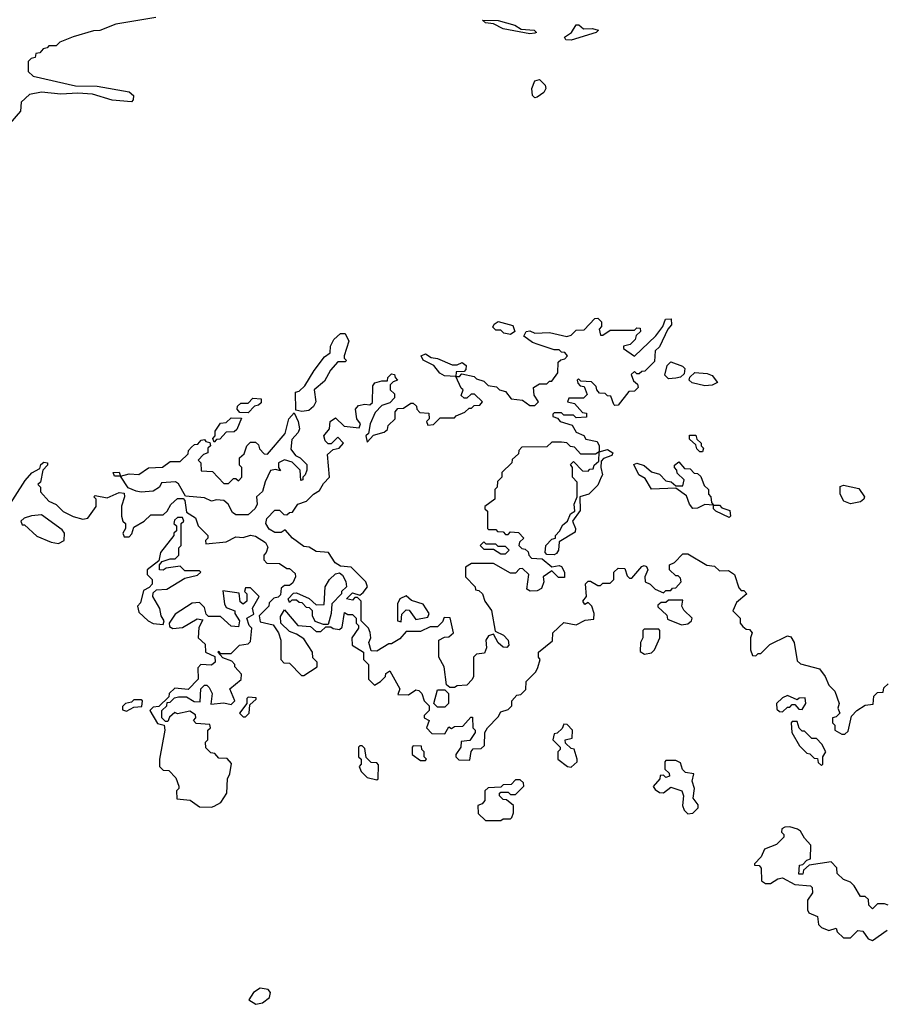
# Model space of a CAD drawing. Extents: x 2210602 to 2357277, y 510288 to 673808.
# Tile 314 of 464: x 2321025 to 2324592, y 605827 to 609878. Entities that reach past the tile are written whole.
import ezdxf

# ---------------------------------------------------------------- set-up
doc = ezdxf.new("R2010")
doc.units = 0

msp = doc.modelspace()

# ---------------------------------------------------------------- linework, layer by layer
at = {"layer": '0CON05XD'}
for points in [[(2321585, 609886.7), (2321420.7, 609859.3), (2321355, 609832.5), (2321328.3, 609831.7), (2321245, 609807.5), (2321190, 609785), (2321175, 609770), (2321145, 609770), (2321138.3, 609761.7), (2321121.7, 609758.3), (2321108.3, 609741.7), (2321091.7, 609738.3), (2321088.3, 609721.7), (2321071.7, 609718.3), (2321060, 609705), (2321060, 609665), (2321080, 609645), (2321255, 609606), (2321343.9, 609603.9), (2321475, 609581.2), (2321493.3, 609565), (2321492.5, 609547.5), (2321485, 609540), (2321405, 609546), (2321325, 609571.2), (2321265, 609575.8), (2321195, 609570.8), (2321115, 609580), (2321065, 609570), (2321031.7, 609538.3), (2321028.3, 609501.7), (2320985, 609450)], [(2323125, 609820), (2323015, 609840), (2322975, 609860), (2322942.5, 609865), (2322930, 609875), (2322995, 609874), (2323062.5, 609855), (2323088.8, 609838.8), (2323142.5, 609835), (2323152.5, 609825), (2323145, 609822), (2323125, 609820)], [(2323295, 609792.9), (2323272.5, 609795), (2323266.7, 609805), (2323295.5, 609824.5), (2323315, 609855.8), (2323325.7, 609855.7), (2323345, 609840), (2323381.2, 609841.2), (2323407.5, 609835), (2323397.5, 609825), (2323295, 609792.9)], [(2323145, 609556.7), (2323135.8, 609565.8), (2323132.5, 609595), (2323145, 609626), (2323165, 609632), (2323187.6, 609607.6), (2323190.8, 609595), (2323181.8, 609578.2), (2323155, 609558.8), (2323145, 609556.7)], [(2322815, 607130), (2322795, 607130), (2322781.7, 607141.7), (2322772.5, 607215), (2322750, 607255), (2322750, 607325), (2322773, 607337), (2322791.7, 607338.3), (2322810, 607355), (2322796.4, 607416.4), (2322771.7, 607418.3), (2322765, 607400), (2322745, 607380), (2322715, 607380), (2322675, 607360), (2322615, 607360), (2322589.3, 607330.7), (2322555, 607310), (2322545, 607310), (2322495, 607280), (2322471.7, 607281.7), (2322462.5, 607315), (2322470, 607335), (2322467, 607357), (2322460, 607375), (2322430, 607405), (2322430, 607485), (2322415, 607500), (2322405, 607500), (2322395, 607490), (2322370, 607495), (2322395, 607520), (2322425, 607510), (2322439.3, 607520.7), (2322456.7, 607545), (2322450, 607565), (2322390, 607625), (2322345, 607630), (2322323.6, 607643.6), (2322296.1, 607686.1), (2322245, 607690), (2322217, 607707), (2322195, 607710), (2322147.5, 607745), (2322118.3, 607778.3), (2322101.7, 607768.3), (2322075, 607767.5), (2322052.3, 607782.3), (2322037.5, 607805), (2322042.5, 607825), (2322075, 607860), (2322095, 607860), (2322111.7, 607841.7), (2322125, 607840), (2322135, 607850), (2322148.3, 607851.7), (2322170, 607885), (2322205, 607897.5), (2322233.9, 607926.1), (2322259.3, 607940.7), (2322275, 607970), (2322300, 607995), (2322291.7, 608088.3), (2322315, 608110), (2322340, 608115), (2322357.5, 608135), (2322335, 608160), (2322307.5, 608132.5), (2322295, 608132.5), (2322282.5, 608145), (2322277.5, 608165), (2322300, 608195), (2322302.5, 608225), (2322325, 608240), (2322360, 608205), (2322421.7, 608198.3), (2322427.5, 608215), (2322413.3, 608235), (2322406.7, 608275), (2322419.3, 608290.7), (2322446.1, 608296.1), (2322466.7, 608293.3), (2322477, 608303), (2322478.3, 608371.7), (2322487, 608383), (2322515, 608392.5), (2322538.3, 608391.7), (2322540, 608405), (2322555, 608420), (2322568.3, 608418.3), (2322570, 608405), (2322580, 608395), (2322561.7, 608388.3), (2322550, 608375), (2322550, 608355), (2322568.3, 608338.3), (2322568.3, 608321.7), (2322548.3, 608301.7), (2322515, 608290), (2322488.3, 608261.7), (2322467.5, 608215), (2322460, 608175), (2322450, 608165), (2322455, 608140), (2322481.7, 608168.3), (2322525, 608180), (2322538.3, 608191.7), (2322541.7, 608208.3), (2322570, 608235), (2322570, 608265), (2322581.7, 608278.3), (2322605, 608280), (2322635, 608300), (2322645, 608300), (2322658.3, 608288.3), (2322660, 608275), (2322671.7, 608261.7), (2322708.3, 608258.3), (2322710, 608235), (2322700, 608225), (2322705, 608210), (2322728.3, 608211.7), (2322755, 608240), (2322815, 608240), (2322821.7, 608248.3), (2322857, 608263), (2322875, 608280), (2322885, 608280), (2322895, 608290), (2322918.3, 608291.7), (2322930, 608305), (2322897, 608337), (2322883, 608337), (2322865, 608320), (2322855, 608320), (2322841.7, 608331.7), (2322850, 608355), (2322841.7, 608361.7), (2322820, 608410), (2322773, 608413), (2322753.6, 608423.6), (2322730, 608455), (2322685, 608477.5), (2322677.5, 608495), (2322695, 608502.5), (2322718.3, 608488.3), (2322745, 608483.3), (2322805, 608457.5), (2322825, 608457.5), (2322846.7, 608466.7), (2322862.5, 608455), (2322861.7, 608438.3), (2322855, 608430), (2322821.7, 608428.3), (2322820, 608410), (2322835, 608410), (2322845, 608420), (2322895, 608410), (2322905, 608400), (2322935, 608390), (2322953, 608373), (2322987, 608367), (2323000, 608355), (2323025, 608347.5), (2323048.3, 608318.3), (2323095, 608312.5), (2323125, 608290), (2323145, 608290), (2323160, 608305), (2323143, 608333), (2323140, 608365), (2323165, 608380), (2323195, 608380), (2323205, 608390), (2323215, 608390), (2323240, 608425), (2323241.7, 608468.3), (2323251.7, 608478.3), (2323268.3, 608481.7), (2323280, 608495), (2323268.3, 608508.3), (2323255, 608510), (2323245, 608520), (2323225, 608520), (2323158.3, 608541.7), (2323135, 608550), (2323100, 608575), (2323110, 608595), (2323125, 608597.5), (2323145, 608587.5), (2323205, 608591.2), (2323276.4, 608573.6), (2323295, 608580), (2323315, 608600), (2323348.3, 608601.7), (2323391.7, 608648.3), (2323405, 608650), (2323420, 608635), (2323420, 608615), (2323410, 608605), (2323415, 608580), (2323425, 608580), (2323455, 608600), (2323555, 608600), (2323565, 608610), (2323578.3, 608608.3), (2323580, 608595), (2323561.7, 608578.3), (2323558.3, 608561.7), (2323538.3, 608541.7), (2323510, 608535), (2323510, 608525), (2323556.1, 608493.9), (2323643, 608577), (2323672.5, 608615), (2323682.5, 608645), (2323707, 608647), (2323708.3, 608621.7), (2323692.5, 608605), (2323658.3, 608531.7), (2323640, 608515), (2323638.3, 608471.7), (2323598.3, 608431.7), (2323585, 608430), (2323575, 608420), (2323565, 608420), (2323555, 608430), (2323541.7, 608418.3), (2323551.7, 608391.7), (2323568.3, 608378.3), (2323570, 608365), (2323555, 608350), (2323531.7, 608348.3), (2323488.3, 608291.7), (2323475, 608290), (2323470, 608295), (2323458.3, 608328.3), (2323445, 608330), (2323435, 608340), (2323411.7, 608341.7), (2323400, 608355), (2323398.3, 608368.3), (2323378.3, 608388.3), (2323335, 608390), (2323325, 608400), (2323320, 608395), (2323321.7, 608381.7), (2323331.7, 608371.7), (2323348.3, 608368.3), (2323360, 608335), (2323345, 608320), (2323285, 608320), (2323280, 608305), (2323308.3, 608298.3), (2323341.7, 608261.7), (2323358.3, 608258.3), (2323358.3, 608241.7), (2323315, 608240), (2323305, 608250), (2323265, 608250), (2323255, 608260), (2323225, 608260), (2323220, 608255), (2323220, 608245), (2323238.3, 608238.3), (2323250, 608225), (2323299.3, 608209.3), (2323315, 608180), (2323346.7, 608166.7), (2323355, 608152.5), (2323401.7, 608141.7), (2323410, 608125), (2323410, 608100), (2323445, 608110), (2323466.1, 608096.1), (2323462.5, 608085), (2323427.5, 608072.5), (2323418.3, 608061.7), (2323416.7, 608035), (2323423.8, 608005), (2323418.8, 607995), (2323405, 607963.3), (2323367.5, 607925), (2323330, 607915), (2323331.7, 607858.3), (2323300, 607815), (2323313.3, 607785), (2323310.7, 607769.3), (2323245, 607730), (2323242, 607695), (2323235, 607681.2), (2323225, 607676), (2323195, 607677.5), (2323187.5, 607685), (2323190, 607715), (2323215, 607740), (2323230, 607745), (2323230, 607755), (2323247, 607773), (2323260, 607800), (2323280, 607815), (2323292.5, 607845), (2323310, 607855), (2323307.5, 607885), (2323320, 607915), (2323320, 607975), (2323300, 607995), (2323300, 608035), (2323291.7, 608048.3), (2323305, 608060), (2323341.7, 608021.7), (2323365, 608020), (2323371.7, 608028.3), (2323385, 608030), (2323390, 608045), (2323408.3, 608061.7), (2323410, 608100), (2323395, 608090), (2323335, 608090), (2323308.3, 608118.3), (2323291.7, 608121.7), (2323277, 608137), (2323255, 608140), (2323215, 608140), (2323195, 608120), (2323091.7, 608118.3), (2323080, 608105), (2323078.3, 608091.7), (2323051.7, 608068.3), (2323050, 608055), (2323010, 608015), (2323010, 607995), (2322991.7, 607978.3), (2322990, 607955), (2322980, 607945), (2322980, 607905), (2322940, 607875), (2322940, 607865), (2322950, 607855), (2322950, 607785), (2322955, 607780), (2322985, 607780), (2322991.7, 607771.7), (2323015, 607770), (2323025, 607760), (2323035, 607760), (2323045, 607770), (2323078.3, 607768.3), (2323100, 607745), (2323081.7, 607728.3), (2323080, 607715), (2323091.7, 607701.7), (2323105, 607700), (2323118.3, 607688.3), (2323120, 607675), (2323131.7, 607661.7), (2323175, 607660), (2323215, 607626.7), (2323245, 607632.5), (2323255, 607627.5), (2323267.5, 607605), (2323267, 607583), (2323243, 607583), (2323215, 607610), (2323180, 607585), (2323182.5, 607565), (2323172, 607538), (2323155, 607528), (2323126.7, 607526.7), (2323112.5, 607535), (2323120, 607595), (2323095, 607620), (2323081.7, 607618.3), (2323065, 607600), (2323045, 607600), (2322975, 607640), (2322885, 607640), (2322860, 607625), (2322860, 607585), (2322900, 607545), (2322901.7, 607531.7), (2322915, 607530), (2322930, 607515), (2322940, 607485), (2322967, 607447), (2322981.7, 607361.7), (2323015.9, 607345.9), (2323036, 607325), (2323038.8, 607305), (2323030, 607295), (2323015, 607296.7), (2322994.2, 607314.2), (2322975, 607350), (2322955, 607343.3), (2322944, 607325), (2322946.7, 607293.3), (2322938.3, 607271.7), (2322905, 607267.5), (2322892.5, 607255), (2322892.5, 607175), (2322887, 607163), (2322865, 607140), (2322825, 607137.5), (2322815, 607130)], [(2323045, 608582.5), (2323018.3, 608588.3), (2323005, 608600), (2322985, 608600), (2322973, 608613), (2322977.5, 608625), (2322995, 608636.2), (2323055, 608620), (2323062.5, 608595), (2323045, 608582.5)], [(2322186.1, 608266.1), (2322161.7, 608271.7), (2322160, 608345), (2322175, 608350), (2322198.3, 608371.7), (2322236.7, 608435), (2322280, 608490), (2322302.5, 608507.5), (2322303.8, 608535), (2322318.3, 608561.7), (2322345, 608586.2), (2322365, 608586.7), (2322380, 608555), (2322360, 608495), (2322360, 608485), (2322370, 608475), (2322365, 608470), (2322335, 608470), (2322304.2, 608435.8), (2322279.5, 608390.5), (2322237.5, 608355), (2322243.8, 608305), (2322233.9, 608286.1), (2322215, 608270), (2322186.1, 608266.1)], [(2323695, 608400), (2323680, 608415), (2323690, 608455), (2323705, 608470), (2323752.5, 608452.5), (2323762.5, 608442.5), (2323759.3, 608420.7), (2323745, 608407.5), (2323725, 608402.5), (2323695, 608400)], [(2323845, 608371.2), (2323793, 608383), (2323780, 608395), (2323783, 608407), (2323803.3, 608426.7), (2323855, 608422.5), (2323875, 608413.8), (2323897.5, 608385), (2323875, 608373.8), (2323845, 608371.2)], [(2321965, 608260), (2321931.7, 608261.7), (2321920, 608275), (2321921.7, 608288.3), (2321935, 608300), (2321965, 608300), (2321985, 608320), (2322018.3, 608318.3), (2322018.3, 608301.7), (2322008.3, 608291.7), (2321991.7, 608288.3), (2321965, 608260)], [(2321965, 607840), (2321915, 607840), (2321900.7, 607850.7), (2321882.5, 607885), (2321865, 607900), (2321835, 607902.5), (2321815, 607896.2), (2321785, 607910), (2321707.5, 607917.5), (2321678.3, 607968.3), (2321666.2, 607976.2), (2321608.3, 607971.7), (2321600, 607955), (2321575, 607937.5), (2321525, 607933.3), (2321505, 607937.5), (2321471.7, 607951.7), (2321440, 608000), (2321415, 608000), (2321410, 608015), (2321435, 608016.7), (2321440, 608000), (2321475, 608008.8), (2321515, 608006.7), (2321555, 608034.3), (2321613, 608037), (2321645, 608060), (2321685, 608060), (2321718.3, 608091.7), (2321720, 608105), (2321731.7, 608118.3), (2321745, 608130), (2321758.3, 608131.7), (2321771.7, 608148.3), (2321785, 608150), (2321791.7, 608141.7), (2321808.3, 608138.3), (2321810, 608125), (2321800, 608115), (2321800, 608095), (2321781.7, 608088.3), (2321760, 608065), (2321770, 608055), (2321771.7, 608021.7), (2321818.3, 608018.3), (2321865, 607970), (2321885, 607970), (2321905, 607990), (2321915, 607990), (2321925, 607980), (2321940, 607995), (2321940, 608035), (2321930, 608045), (2321930, 608075), (2321948.3, 608091.7), (2321960, 608125), (2321975, 608140), (2321995, 608140), (2322008.3, 608128.3), (2322011.7, 608111.7), (2322031.7, 608091.7), (2322045, 608090), (2322117.5, 608175), (2322132.5, 608235), (2322155, 608260), (2322171.2, 608225), (2322176.7, 608195), (2322170.7, 608179.3), (2322145, 608150), (2322140.7, 608110.7), (2322160, 608085), (2322180, 608075), (2322207, 608047), (2322207.5, 608025), (2322200, 608005), (2322190, 607995), (2322190, 607985), (2322181.7, 607981.7), (2322180, 608025), (2322147, 608057), (2322115, 608067.5), (2322090, 608055), (2322090, 608035), (2322098.3, 608021.7), (2322077.5, 608027.5), (2322057, 608023), (2322035, 607976.7), (2322023.8, 607936.2), (2322000, 607915), (2322002.5, 607885), (2321993.8, 607866.2), (2321965, 607840)], [(2321825, 608140), (2321820, 608155), (2321830, 608165), (2321830, 608185), (2321851.7, 608218.3), (2321875, 608220), (2321895, 608240), (2321938.3, 608238.3), (2321918.3, 608191.7), (2321908.3, 608181.7), (2321875, 608180), (2321848.3, 608151.7), (2321835, 608150), (2321825, 608140)], [(2323835, 608100), (2323825, 608100), (2323811.7, 608111.7), (2323808.3, 608128.3), (2323781.7, 608151.7), (2323781.7, 608168.3), (2323808.3, 608168.3), (2323811.7, 608151.7), (2323830, 608135), (2323830, 608125), (2323840, 608115), (2323835, 608100)], [(2320965, 607852.5), (2321047.7, 607982.3), (2321075, 608013.3), (2321108.3, 608031.7), (2321111.7, 608048.3), (2321125, 608057.5), (2321140, 608055), (2321140, 608045), (2321120, 608025), (2321110, 607975), (2321100, 607965), (2321110, 607955), (2321110, 607935), (2321145, 607897.5), (2321175, 607883.3), (2321203.8, 607853.8), (2321245, 607833.3), (2321285, 607823.3), (2321305, 607827.5), (2321340, 607875), (2321340, 607905), (2321330, 607915), (2321335, 607920), (2321385, 607910), (2321435, 607932.5), (2321455, 607930), (2321456.7, 607915), (2321444.1, 607875.9), (2321443.8, 607835), (2321450, 607815), (2321460, 607805), (2321460, 607785), (2321450, 607765), (2321455, 607750), (2321475, 607750), (2321487, 607763), (2321495, 607790), (2321537.5, 607815), (2321565, 607840), (2321615, 607840), (2321632.5, 607855), (2321646.7, 607883.3)], [(2323945, 607830), (2323890, 607855), (2323880, 607865), (2323880, 607880), (2323845, 607882.5), (2323815, 607868), (2323795, 607866.7), (2323781.2, 607885), (2323769.3, 607919.3), (2323725, 607950), (2323625, 607946.7), (2323599.5, 607989.5), (2323573.3, 608005), (2323553, 608047), (2323565, 608052.5), (2323595, 608043.3), (2323625, 608017.5), (2323658.3, 608008.3), (2323685, 607980), (2323707, 607977), (2323725, 607960), (2323755, 607960), (2323760, 607985), (2323731.7, 608011.7), (2323730, 608025), (2323720, 608035), (2323720, 608045), (2323738.3, 608058.3), (2323761.7, 608031.7), (2323785, 608030), (2323801.7, 608011.7), (2323815, 608010), (2323828.3, 607998.3), (2323841.7, 607961.7), (2323860, 607945), (2323860, 607925), (2323870, 607915), (2323871.7, 607891.7), (2323880, 607880), (2323905, 607880), (2323915, 607870), (2323948.3, 607858.3), (2323950, 607835), (2323945, 607830)], [(2324445, 607885.6), (2324417.5, 607897.5), (2324402.5, 607925), (2324402.5, 607957.5), (2324415, 607962.5), (2324479.3, 607949.3), (2324502.5, 607915), (2324500, 607905), (2324485, 607893.8), (2324445, 607885.6)], [(2321646.7, 607883.3), (2321675, 607907.5), (2321697.5, 607907.5), (2321705, 607900), (2321711.7, 607851.7), (2321748.3, 607828.3), (2321760, 607795), (2321800, 607755), (2321800, 607745), (2321790, 607735), (2321791.7, 607721.7), (2321875, 607730), (2321915, 607750), (2321945, 607747.5), (2321975, 607757.5), (2321995, 607753.3), (2322036.4, 607726.4), (2322047, 607707), (2322040, 607685), (2322030, 607675), (2322030, 607655), (2322041.7, 607641.7), (2322095, 607640), (2322125, 607620), (2322135, 607620), (2322158.8, 607598.8), (2322160, 607585), (2322149.3, 607560.7), (2322135, 607550), (2322115, 607550), (2322101.7, 607538.3), (2322098.3, 607511.7), (2322088.3, 607501.7), (2322071.7, 607498.3), (2322051.7, 607478.3), (2322050, 607465), (2322010, 607425), (2322015, 607400), (2322068.3, 607388.3), (2322090, 607355), (2322100, 607325), (2322100, 607245), (2322111.7, 607231.7), (2322135, 607230), (2322185, 607180), (2322195, 607180), (2322250, 607215), (2322250, 607235), (2322231.7, 607251.7), (2322230, 607275), (2322195, 607330), (2322165, 607350), (2322135, 607360), (2322100, 607395), (2322098.3, 607421.7), (2322115, 607450), (2322170, 607385), (2322221.7, 607381.7), (2322245, 607360), (2322265, 607360), (2322285, 607380), (2322305, 607380), (2322315, 607372.5), (2322341.7, 607368.3), (2322351.7, 607378.3), (2322361.7, 607438.3), (2322375, 607430), (2322395, 607430), (2322410, 607415), (2322410, 607395), (2322420, 607385), (2322420, 607375), (2322392.5, 607335), (2322393.3, 607305), (2322440, 607275), (2322440, 607245), (2322460, 607225), (2322460, 607165), (2322485, 607140), (2322510, 607155), (2322530, 607175), (2322531.7, 607188.3), (2322548.3, 607198.3), (2322590, 607125), (2322581.7, 607101.7), (2322625, 607100), (2322655, 607120), (2322668.3, 607118.3), (2322680, 607105), (2322690, 607075), (2322710, 607055), (2322710, 607035), (2322690, 607015), (2322690, 607005), (2322710, 606995), (2322700, 606965), (2322721.7, 606941.7), (2322775, 606940), (2322791.7, 606968.3), (2322801.7, 606961.7), (2322815, 606970), (2322848.3, 606971.7), (2322881.7, 607008.3), (2322888.3, 607008.3), (2322890, 606965), (2322900, 606955), (2322900, 606945), (2322878.3, 606911.7), (2322841.7, 606908.3), (2322840, 606885), (2322820, 606855), (2322820, 606845), (2322833, 606833), (2322878.3, 606831.7), (2322883, 606867), (2322891.7, 606878.3), (2322925, 606880), (2322938.3, 606891.7), (2322940, 606945), (2322950, 606965), (2322995, 607010), (2323005, 607030), (2323035, 607040), (2323050, 607055), (2323050, 607075), (2323071.7, 607098.3), (2323088.3, 607101.7), (2323108.3, 607121.7), (2323110, 607155), (2323150, 607195), (2323157, 607213), (2323167.5, 607245), (2323160, 607255), (2323160, 607275), (2323218.3, 607321.7), (2323220, 607355), (2323265, 607397.5), (2323315, 607387.5), (2323353, 607407), (2323388.3, 607411.7), (2323390, 607435), (2323380, 607465), (2323365, 607480), (2323351.7, 607471.7), (2323342.5, 607485), (2323357.5, 607505), (2323353.6, 607556.4), (2323365, 607567.5), (2323375, 607567.5), (2323405, 607550), (2323415, 607550), (2323425, 607560), (2323455, 607560), (2323470, 607575), (2323470, 607605), (2323488.3, 607621.7), (2323515, 607620), (2323525, 607590), (2323535, 607580), (2323545, 607580), (2323585, 607627.5), (2323595, 607632.5), (2323605, 607627.5), (2323610, 607615), (2323597.5, 607585), (2323600, 607565), (2323620, 607555), (2323640, 607535), (2323675, 607520), (2323685, 607530), (2323705, 607530), (2323711.7, 607538.3), (2323725, 607540), (2323747.5, 607565), (2323745, 607580), (2323735, 607590), (2323725, 607590), (2323700, 607615), (2323700, 607635), (2323720, 607645), (2323755, 607680), (2323775, 607680), (2323853, 607633), (2323885, 607630), (2323905, 607610), (2323941.7, 607611.7), (2323967.5, 607595), (2323985, 607540), (2323995, 607530), (2324005, 607530), (2324017.5, 607515), (2323975, 607480), (2323960, 607445), (2323990, 607415), (2323990, 607395), (2324001.7, 607381.7), (2324015, 607370), (2324028.3, 607368.3), (2324040, 607355), (2324032.5, 607335), (2324032.5, 607285), (2324041.7, 607261.7), (2324055, 607260), (2324065, 607270), (2324075, 607270), (2324113, 607307), (2324185, 607342.5), (2324199.3, 607339.3), (2324212.5, 607315), (2324225, 607240), (2324238.3, 607228.3), (2324316.4, 607206.4), (2324340, 607175), (2324355, 607140), (2324380, 607115), (2324397.5, 607065), (2324392.5, 607045), (2324400, 607025), (2324385, 607010), (2324370, 607005), (2324370, 606985), (2324380, 606975), (2324380, 606955), (2324408.3, 606938.3), (2324421.7, 606938.3), (2324435, 606950), (2324448.3, 607011.7), (2324470, 607035), (2324505, 607057.5), (2324538.3, 607061.7), (2324540, 607095), (2324555, 607110), (2324578.3, 607111.7), (2324581.7, 607128.3), (2324600, 607145)], [(2321185, 607722.5), (2321207.5, 607735), (2321210, 607765), (2321199.3, 607779.3), (2321115, 607840), (2321073, 607837), (2321043, 607827), (2321030, 607815), (2321035, 607800), (2321045, 607800), (2321095, 607753.3), (2321155, 607727.5), (2321185, 607722.5)], [(2321615, 607390), (2321620, 607405), (2321607.5, 607425), (2321602.5, 607455), (2321572.5, 607505), (2321575, 607520), (2321588.3, 607531.7), (2321630, 607535), (2321705, 607580), (2321757, 607593), (2321770, 607605), (2321765, 607610), (2321705, 607610), (2321685, 607630), (2321628.3, 607621.7), (2321615, 607612.5), (2321600, 607615), (2321600, 607635), (2321611.7, 607648.3), (2321645, 607660), (2321665, 607660), (2321680, 607675), (2321680, 607705), (2321690, 607715), (2321690, 607805), (2321700, 607815), (2321695, 607830), (2321675, 607830), (2321661.7, 607818.3), (2321660, 607805), (2321670, 607795), (2321670, 607775), (2321660, 607765), (2321660, 607755), (2321603.9, 607686.1), (2321598.3, 607651.7), (2321550, 607615), (2321550, 607595), (2321570, 607575), (2321570, 607555), (2321558.3, 607541.7), (2321535, 607530), (2321521.7, 607478.3), (2321510, 607465), (2321515, 607440), (2321553.9, 607403.9), (2321575, 607393.3), (2321615, 607390)], [(2323025, 607680), (2323040, 607695), (2323025, 607710), (2322995, 607710), (2322985, 607720), (2322945, 607720), (2322935, 607730), (2322920, 607715), (2322935, 607700), (2322975, 607700), (2323005, 607680), (2323025, 607680)], [(2322295, 607390), (2322275, 607390), (2322241.7, 607401.7), (2322230, 607425), (2322230, 607445), (2322218.3, 607458.3), (2322205, 607460), (2322188.3, 607478.3), (2322175, 607480), (2322165, 607490), (2322145, 607490), (2322135, 607480), (2322130, 607495), (2322151.7, 607518.3), (2322165, 607520), (2322217, 607497), (2322245, 607470), (2322278.3, 607471.7), (2322282.5, 607545), (2322300, 607575), (2322325, 607597.5), (2322341.7, 607601.7), (2322353, 607593), (2322367, 607567), (2322370, 607545), (2322350, 607525), (2322350, 607515), (2322310, 607475), (2322307.5, 607435), (2322295, 607390)], [(2321815, 606637.5), (2321825, 606642.5), (2321853, 606657), (2321877.5, 606695), (2321880, 606755), (2321890, 606775), (2321897, 606817), (2321878.3, 606838.3), (2321845, 606840), (2321828.3, 606858.3), (2321811.7, 606861.7), (2321791.7, 606881.7), (2321790, 606905), (2321800, 606915), (2321800, 606955), (2321810, 606965), (2321808.3, 606978.3), (2321751.7, 606981.7), (2321740, 606995), (2321750, 607005), (2321748.3, 607018.3), (2321725, 607032.5), (2321675, 607022.5), (2321663, 607027), (2321641.7, 607008.3), (2321635, 606990), (2321625, 606990), (2321610, 607005), (2321610, 607035), (2321630, 607055), (2321631.7, 607068.3), (2321645, 607070), (2321662.5, 607087.5), (2321678.3, 607091.7), (2321711.7, 607091.7), (2321743, 607073), (2321768.3, 607071.7), (2321770, 607125), (2321785, 607140), (2321795, 607140), (2321805, 607130), (2321817.5, 607105), (2321811.7, 607061.7), (2321865, 607067.5), (2321895, 607060), (2321910, 607075), (2321890, 607125), (2321936.4, 607163.6), (2321937.5, 607185), (2321910, 607215), (2321910, 607225), (2321898.3, 607238.3), (2321861.7, 607251.7), (2321840, 607275), (2321845, 607280), (2321850, 607270), (2321895, 607270), (2321930, 607305), (2321965, 607310), (2321975, 607320), (2321980, 607375), (2321970, 607385), (2321960, 607415), (2321988.3, 607431.7), (2321983, 607457), (2322010, 607505), (2321975, 607540), (2321955, 607540), (2321950, 607525), (2321960, 607515), (2321960, 607485), (2321945, 607472.5), (2321933, 607483), (2321928.3, 607518.3), (2321861.7, 607528.3), (2321867.5, 607475), (2321875, 607460), (2321910, 607445), (2321910, 607435), (2321930, 607405), (2321925, 607380), (2321895, 607382.5), (2321851.7, 607421.7), (2321802.5, 607422.5), (2321792.5, 607432.5), (2321785, 607460), (2321765, 607480), (2321735, 607477.5), (2321665, 607432.5), (2321640, 607395), (2321641.7, 607381.7), (2321655, 607372.5), (2321695, 607377.5), (2321755, 607412.5), (2321778.3, 607408.3), (2321763, 607377), (2321760, 607335), (2321788.3, 607308.3), (2321790, 607275), (2321828.3, 607258.3), (2321830, 607235), (2321815, 607222.5), (2321770, 607225), (2321758.3, 607211.7), (2321760, 607165), (2321718.3, 607121.7), (2321663, 607127), (2321640, 607105), (2321638.3, 607091.7), (2321598.3, 607051.7), (2321575, 607050), (2321560, 607035), (2321591.7, 606981.7), (2321620, 606975), (2321622.5, 606955), (2321600, 606835), (2321600, 606805), (2321615, 606790), (2321638.3, 606788.3), (2321668.3, 606758.3), (2321680, 606725), (2321680, 606715), (2321670, 606705), (2321671.7, 606671.7), (2321727, 606667), (2321765, 606640), (2321815, 606637.5)], [(2322595, 607400), (2322598.3, 607431.7), (2322615, 607450), (2322628.3, 607448.3), (2322655, 607410), (2322705, 607420), (2322710, 607435), (2322685, 607473.3), (2322638.3, 607488.3), (2322615, 607506.7), (2322590, 607495), (2322580, 607475), (2322580, 607405), (2322595, 607400)], [(2323748.3, 607388.3), (2323775, 607392.5), (2323790, 607405), (2323792.5, 607415), (2323758.3, 607448.3), (2323750, 607465), (2323755, 607490), (2323695, 607490), (2323685, 607480), (2323665, 607480), (2323651.7, 607468.3), (2323651.7, 607461.7), (2323688.3, 607428.3), (2323691.7, 607411.7), (2323748.3, 607388.3)], [(2323597, 607267), (2323625, 607272.5), (2323637.5, 607285), (2323660, 607335), (2323660, 607365), (2323655, 607370), (2323595, 607370), (2323590, 607365), (2323590, 607335), (2323580, 607315), (2323578.3, 607278.3), (2323597, 607267)], [(2321955, 607010), (2321970, 607025), (2321971.7, 607058.3), (2321998.3, 607081.7), (2321998.3, 607088.3), (2321965, 607090), (2321960, 607085), (2321960, 607065), (2321930, 607025), (2321945, 607010), (2321955, 607010)], [(2322775, 607050), (2322745, 607050), (2322730, 607065), (2322745, 607120), (2322775, 607120), (2322790, 607105), (2322790, 607065), (2322775, 607050)], [(2324165, 607030), (2324185, 607050), (2324195, 607050), (2324205, 607060), (2324215, 607060), (2324231.7, 607041.7), (2324245, 607040), (2324260, 607065), (2324258.3, 607088.3), (2324233, 607087), (2324225, 607080), (2324185, 607096.7), (2324165, 607087.5), (2324140, 607065), (2324141.7, 607041.7), (2324151.7, 607031.7), (2324165, 607030)], [(2321465, 607032.5), (2321495, 607050), (2321528.3, 607051.7), (2321530, 607075), (2321525, 607080), (2321495, 607080), (2321485, 607070), (2321460, 607065), (2321448.3, 607051.7), (2321448.3, 607038.3), (2321465, 607032.5)], [(2323295, 606802.5), (2323320, 606825), (2323320, 606835), (2323307, 606877), (2323295, 606880), (2323271.7, 606901.7), (2323270, 606915), (2323298.3, 606921.7), (2323300, 606955), (2323278.3, 606978.3), (2323265, 606980), (2323258.3, 606961.7), (2323237, 606943), (2323225, 606940), (2323220, 606915), (2323250, 606885), (2323250, 606875), (2323240, 606865), (2323240, 606835), (2323280, 606805), (2323295, 606802.5)], [(2324325, 606810), (2324330, 606815), (2324330, 606845), (2324342.5, 606865), (2324327, 606897), (2324305, 606920), (2324285, 606920), (2324255, 606950), (2324245, 606950), (2324233, 606963), (2324225, 606990), (2324205, 606990), (2324200, 606985), (2324203.3, 606945), (2324235, 606890), (2324265, 606860), (2324277, 606857), (2324295, 606840), (2324308.3, 606838.3), (2324311.7, 606821.7), (2324325, 606810)], [(2322495, 606750), (2322500, 606755), (2322501.7, 606811.7), (2322495, 606820), (2322471.7, 606821.7), (2322451.7, 606841.7), (2322445, 606880), (2322435, 606890), (2322425, 606890), (2322420, 606885), (2322420, 606845), (2322430, 606835), (2322430, 606815), (2322422.5, 606805), (2322430, 606785), (2322455, 606760), (2322495, 606750)], [(2322695, 606830), (2322700, 606835), (2322690, 606845), (2322690, 606865), (2322680, 606875), (2322678.3, 606888.3), (2322645, 606890), (2322640, 606885), (2322640, 606855), (2322675, 606830), (2322695, 606830)], [(2323775, 606610), (2323795, 606613.3), (2323817.5, 606635), (2323817, 606647), (2323797.5, 606675), (2323802.5, 606715), (2323792.5, 606745), (2323800, 606775), (2323765, 606780), (2323753, 606793), (2323745, 606820), (2323725, 606830), (2323685, 606830), (2323680, 606825), (2323680, 606795), (2323698.3, 606778.3), (2323700, 606765), (2323685, 606760), (2323675, 606770), (2323661.7, 606768.3), (2323660, 606755), (2323632.5, 606722.5), (2323640, 606710), (2323658.3, 606698.3), (2323675, 606697.5), (2323705, 606720), (2323750, 606705), (2323757.5, 606685), (2323753.3, 606645), (2323760, 606625), (2323775, 606610)], [(2323005, 606582.5), (2323015, 606590), (2323045, 606590), (2323050, 606595), (2323057.5, 606615), (2323057.5, 606645), (2323028.3, 606668.3), (2323015, 606670), (2323000, 606685), (2323000, 606695), (2323005, 606700), (2323035, 606700), (2323045, 606690), (2323065, 606690), (2323100, 606725), (2323098.3, 606738.3), (2323085, 606750), (2323065, 606750), (2323048.3, 606731.7), (2323015, 606730), (2323005, 606720), (2322953, 606717), (2322940, 606705), (2322940, 606665), (2322928.3, 606651.7), (2322910, 606645), (2322911.7, 606611.7), (2322942.5, 606582.5), (2323005, 606582.5)], [(2324600, 606235), (2324585, 606240), (2324555, 606240), (2324535, 606220), (2324520, 606235), (2324518.3, 606258.3), (2324505, 606270), (2324485, 606270), (2324460, 606315), (2324445, 606330), (2324415, 606340), (2324390, 606365), (2324388.3, 606388.3), (2324365, 606412.5), (2324275, 606400), (2324251.7, 606378.3), (2324248.3, 606361.7), (2324231.7, 606361.7), (2324235, 606400), (2324248.3, 606401.7), (2324265, 606420), (2324280, 606425), (2324281.7, 606481.7), (2324255, 606510), (2324239.3, 606539.3), (2324227, 606547), (2324195, 606557.5), (2324173.6, 606556.4), (2324161.7, 606548.3), (2324160, 606535), (2324170, 606525), (2324170, 606515), (2324140, 606485), (2324090, 606465), (2324077, 606433), (2324050, 606405), (2324050, 606400), (2324068.3, 606398.3), (2324077, 606387), (2324077.5, 606335), (2324095, 606323.3), (2324115, 606323.3), (2324145, 606342.5), (2324165, 606347.5), (2324215, 606320), (2324280, 606315), (2324287, 606307), (2324287.5, 606285), (2324267.5, 606255), (2324267.5, 606215), (2324273, 606203), (2324308.3, 606188.3), (2324312.5, 606155), (2324325, 606142.5), (2324355, 606130), (2324385, 606140), (2324390, 606125), (2324415, 606100), (2324445, 606100), (2324475, 606130), (2324495, 606127.5), (2324517, 606097), (2324535, 606090), (2324595, 606132.5)], [(2321997, 605827), (2322025, 605833.3), (2322053.3, 605855), (2322056.7, 605875), (2322047.7, 605887.7), (2322015, 605894), (2321986.7, 605875), (2321967.5, 605845), (2321997, 605827)]]:
    msp.add_lwpolyline(points, dxfattribs=at)

doc.saveas('drawing.dxf')
